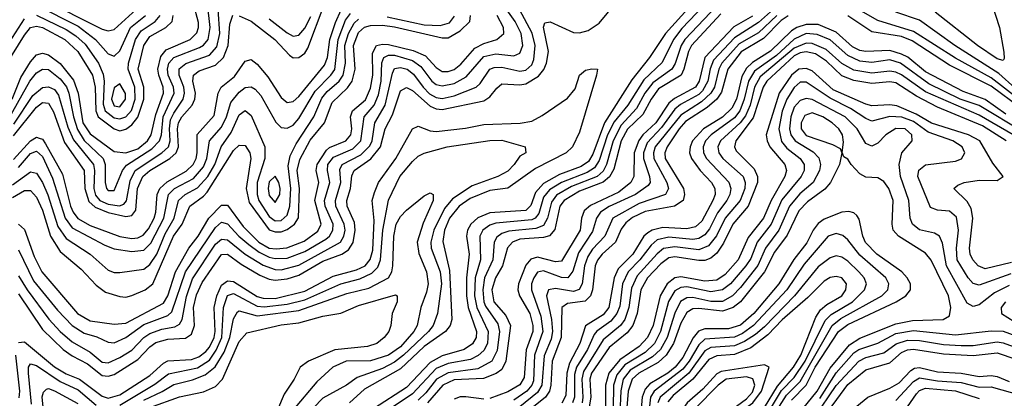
# Model space of a CAD drawing. Header units: inches. Extents: x 501365 to 657855, y 482276 to 547543.
# Tile 521 of 656: x 573974 to 577274, y 540686 to 541956. Entities that reach past the tile are written whole.
import ezdxf

# ---------------------------------------------------------------- set-up
doc = ezdxf.new("R2010")
doc.units = ezdxf.units.IN
doc.header["$MEASUREMENT"] = 0
doc.layers.add('A5574', color=7, linetype='Continuous')

msp = doc.modelspace()

# ---------------------------------------------------------------- linework, layer by layer
at = {"layer": 'A5574', "color": 5}
for points, elevation in [([(577206.9, 542090), (577258.4, 541930), (577272.5, 541847.5), (577273.9, 541826.1), (577270, 541819.8), (577250, 541824.7), (577184.2, 541870), (577041.9, 541981.9)], 3520), ([(573970, 541184.3), (574020.5, 541080.5), (574101.1, 540981.1), (574150, 540930.6), (574190, 540904.8), (574232.5, 540892.5), (574270, 540874.1), (574290, 540872), (574330, 540890.1), (574390, 540933.8), (574470, 540963.9), (574483.8, 540976.2), (574529.3, 541110), (574630, 541259.3), (574650, 541276.4), (574670, 541271.6), (574708.4, 541230), (574741.9, 541201.9), (574776, 541176), (574810, 541159.1), (574830, 541154.4), (574870, 541155.5), (574930, 541178.3), (574999.8, 541220.2), (575011.8, 541230), (575023.7, 541250), (575024.1, 541270), (574997.5, 541330), (574995.2, 541350), (575013.5, 541410), (575005.1, 541450), (575006.9, 541470), (575025.5, 541494.5), (575090, 541522.7), (575116.8, 541550), (575128.5, 541630), (575162.3, 541670), (575176, 541704), (575185.4, 541750), (575188, 541812), (575194.6, 541830), (575210, 541837.2), (575230, 541836.8), (575290, 541819.8), (575318.8, 541798.8), (575354.9, 541750), (575370, 541739), (575390, 541734), (575430, 541742.5), (575470, 541764.3), (575530, 541832.5), (575570, 541842.1), (575630, 541835.6), (575650, 541843.7), (575660.5, 541870), (575654.7, 541910), (575635.1, 541950), (575563.8, 542050)], 3460), ([(574047.8, 542027.8), (574250, 541924.6), (574270, 541918.9), (574290, 541923.2), (574364, 541990)], 3780), ([(576266.9, 542053.1), (576138.4, 541910), (576084.8, 541830), (576025.4, 541754.6), (575933.5, 541610), (575894.8, 541505.2), (575879.9, 541480.1), (575856.1, 541463.9), (575782.8, 541437.2), (575730, 541406.1), (575703.3, 541376.7), (575687.4, 541332.6), (575670, 541316), (575550, 541308.4), (575510, 541291.7), (575486.3, 541270), (575475.3, 541250), (575471.9, 541230), (575479.9, 541170), (575471.6, 541090), (575471.4, 541030), (575477.2, 540990), (575504.7, 540910), (575503.6, 540890), (575491.5, 540868.5), (575463.4, 540850), (575390, 540828), (575350, 540805.9), (575270, 540721.9), (575160, 540650)], 3420), ([(576289.9, 542030.1), (576193.4, 541926.6), (576165.6, 541890), (576127.4, 541812.6), (576065.6, 541754.4), (576011.8, 541670), (575966.2, 541613.8), (575943.6, 541570), (575915.9, 541484.1), (575900.5, 541459.5), (575876.3, 541443.7), (575790, 541410.4), (575750, 541385.3), (575730, 541360.6), (575714.4, 541305.6), (575701.8, 541290), (575690, 541284.5), (575570, 541273.8), (575550, 541267), (575526.5, 541250), (575516.6, 541230), (575518, 541150), (575500.6, 541090), (575498.3, 541030), (575505.8, 540990), (575544.6, 540910), (575541.7, 540870), (575530, 540845.8), (575511.1, 540828.9), (575484.4, 540815.6), (575410, 540802.2), (575370, 540786.1), (575290, 540700.2), (575186, 540630)], 3440), ([(573940.5, 541630), (574007.5, 541750), (574030, 541777.8), (574050, 541790.6), (574070, 541789), (574110, 541758.3), (574130.5, 541730.5), (574139, 541710), (574154.1, 541630), (574167.5, 541587.5), (574190, 541551.2), (574253.5, 541490), (574260.9, 541470), (574260.5, 541410), (574264.5, 541390), (574270, 541383.3), (574290, 541382.8), (574318.1, 541450), (574332.3, 541467.7), (574417.2, 541522.8), (574442.2, 541550), (574448.8, 541570), (574454.3, 541630), (574491.4, 541710), (574489.4, 541730), (574471.8, 541770), (574469, 541790), (574474.1, 541810), (574490.1, 541829.9), (574576.9, 541863.1), (574590, 541870.9), (574605.5, 541890), (574611.8, 541930), (574603.8, 542010)], 3660), ([(573948.7, 541690), (573977.5, 541762.5), (574010, 541814.9), (574030, 541838.2), (574050, 541844.2), (574070, 541838.5), (574109.8, 541809.8), (574153.7, 541753.7), (574170.1, 541710.1), (574185.6, 541610), (574210, 541573.7), (574290, 541513.9), (574330, 541509.6), (574370, 541522.9), (574402.5, 541550), (574414.6, 541570), (574430, 541638.3), (574456.3, 541710), (574454.9, 541730), (574439.8, 541770), (574437.2, 541790), (574446.8, 541833.2), (574464.7, 541855.3), (574545.3, 541890), (574568.1, 541911.9), (574573.7, 541930), (574573, 541947), (574556.5, 542010)], 3680), ([(573970, 541036.1), (574050, 540916.9), (574119.5, 540850), (574150, 540827.8), (574201.5, 540801.5), (574250, 540761.9), (574270, 540759.6), (574290, 540765.6), (574370, 540816), (574410, 540858.4), (574430, 540873.3), (574470, 540884.5), (574530, 540887.7), (574550, 540900.8), (574560.3, 540930), (574556.3, 540990), (574566.5, 541033.5), (574585.9, 541074.1), (574650, 541168.2), (574670, 541169.8), (574716.3, 541136.3), (574779.3, 541099.3), (574810, 541085.8), (574830, 541082.6), (574870, 541086.6), (574910, 541099.3), (574990, 541146), (575053.6, 541170), (575076.3, 541183.7), (575091.9, 541208.1), (575098.5, 541250), (575095.7, 541275.7), (575071, 541330), (575070.4, 541350), (575083.1, 541390), (575087.4, 541432.6), (575094.9, 541450), (575150.8, 541489.2), (575183.5, 541530), (575199.1, 541590), (575223.1, 541636.9), (575250, 541717.6), (575270, 541728.4), (575290, 541718.6), (575350, 541665.7), (575370, 541657), (575390, 541654.6), (575530, 541684.4), (575550, 541697), (575572.9, 541727.1), (575590, 541740.6), (575650, 541737.7), (575670, 541740.9), (575712.8, 541767.2), (575730.6, 541789.4), (575740, 541810), (575746.2, 541850), (575729.2, 541930.8), (575733.8, 541946.2), (575751.4, 541948.6), (575830, 541913.3), (575850, 541912.3), (575879.7, 541920.3), (575915.8, 541944.2), (575969.5, 542010)], 3420), ([(574030, 542005.1), (574170, 541934.3), (574227.7, 541890), (574270, 541842.1), (574290, 541834.2), (574310, 541852.3), (574345.1, 541930), (574395.8, 541970)], 3760), ([(574710, 541968.9), (574750, 541951.5), (574829.4, 541890), (574877.8, 541837.8), (574890, 541828.6), (574910, 541829.1), (574930, 541844.3), (574939.6, 541860.4), (574993.9, 542006.1)], 3620), ([(576310, 542002.7), (576203.6, 541890), (576190.8, 541869.2), (576171.1, 541808.9), (576159.7, 541790), (576095.5, 541744.5), (576069.4, 541710), (576041.7, 541658.3), (575990, 541602.6), (575963, 541550), (575941.1, 541470), (575930, 541448.1), (575908.9, 541430), (575823, 541397), (575773, 541367), (575755.9, 541344.1), (575742.9, 541290), (575730, 541266.2), (575704.3, 541255.7), (575613.2, 541246.8), (575590, 541238.4), (575573.7, 541226.3), (575564.6, 541210), (575559.2, 541150), (575532.1, 541090), (575525.9, 541050), (575529.4, 541010), (575535.3, 540995.3), (575576, 540936), (575582.3, 540910), (575573.8, 540846.2), (575556.4, 540810), (575510, 540784.3), (575410, 540771.6), (575370.5, 540750), (575335.5, 540704.5), (575310, 540679.4)], 3460), ([(576510, 542000.1), (576450, 541946.7), (576370, 541895.4), (576299.9, 541820.1), (576288.3, 541791.7), (576280, 541750), (576262.2, 541717.8), (576250, 541705.8), (576188.5, 541671.5), (576170, 541655.6), (576125.6, 541594.4), (576076.8, 541543.2), (576064.6, 541510), (576064.9, 541490), (576085, 541430), (576087.4, 541410), (576080.3, 541399.7), (576037.7, 541370), (575950, 541329.3), (575920.8, 541310), (575906.7, 541290), (575894.2, 541245.8), (575846.4, 541173.6), (575827.8, 541112.2), (575810.9, 541090), (575790, 541090.7), (575730, 541113.9), (575710, 541109.1), (575696.9, 541090), (575689.8, 541070), (575689.1, 541050), (575720.9, 540960.9), (575727.5, 540910), (575699.5, 540830), (575695.5, 540744.5), (575690.6, 540730), (575673.7, 540710), (575630, 540679.6)], 3540), ([(577330, 541684.4), (577230, 541761.6), (577110, 541827.5), (576970, 541917), (576850, 541953.4), (576770, 541999.1)], 3560), ([(573910, 541833.4), (573990, 541958.8)], 3740), ([(573930, 541807.6), (573990, 541904.9), (574010, 541929.6), (574030, 541934.5), (574050, 541930), (574125.4, 541890), (574168.5, 541850), (574218, 541770), (574226.4, 541730), (574229.4, 541650), (574237.1, 541630), (574290, 541590), (574310, 541583.6), (574330, 541588.5), (574350, 541603.7), (574370.4, 541629.6), (574390.3, 541690), (574390.3, 541730), (574371.5, 541790), (574389.8, 541870), (574410, 541899.4), (574464.1, 541930), (574484.4, 541950), (574488.5, 541970)], 3720), ([(573950, 541359.6), (573990, 541382.8), (574010, 541382.7), (574030, 541361), (574050, 541316.6), (574077.1, 541230), (574110, 541178.6), (574179.5, 541119.5), (574230, 541064.9), (574261.4, 541041.4), (574310, 541027.4), (574330, 541025.7), (574350, 541030.4), (574394.7, 541050), (574420.6, 541070), (574489.5, 541230), (574518.1, 541270), (574543.9, 541330), (574590, 541363.6), (574602.3, 541377.7), (574690, 541516.9), (574710, 541534.9), (574730, 541533.9), (574745.3, 541510), (574748.2, 541490), (574732.7, 541390), (574742.9, 541342.9), (574810, 541251.5), (574830, 541243.9), (574850, 541244.7), (574870, 541251.7), (574895, 541270), (574908.4, 541291.6), (574911.3, 541390), (574903.6, 541450), (574912.5, 541487.5), (574947.7, 541552.3), (574996, 541610), (575021.2, 541678.8), (575072.6, 541727.4), (575087.8, 541750), (575098, 541790), (575092.8, 541870), (575110, 541913), (575130, 541931.3), (575150, 541936.6), (575190, 541937.9), (575230, 541932.9), (575390, 541895.5), (575410, 541895.7), (575450, 541918.9), (575482.1, 541950), (575485.1, 541970)], 3520), ([(573952.9, 541487.1), (574010, 541549.8), (574030, 541562.1), (574039.3, 541559.3), (574050, 541555.3), (574060.1, 541540.1), (574117.6, 541437.6), (574143.8, 541330), (574152.6, 541310), (574169.3, 541289.3), (574210, 541266.2), (574309.1, 541229.1), (574350, 541222), (574370, 541224), (574387.2, 541232.8), (574406, 541254), (574424.1, 541290), (574430.5, 541310), (574435.1, 541370), (574443.4, 541390), (574467.9, 541412.1), (574532.4, 541447.6), (574555, 541470), (574565.4, 541490), (574569.2, 541510), (574568.6, 541571.4), (574625.2, 541634.8), (574639.6, 541710), (574649.6, 541730), (574694, 541766), (574730, 541817.6), (574750, 541822.5), (574770, 541807.2), (574805.1, 541765.1), (574850, 541694.8), (574870, 541678.4), (574890, 541681.5), (574910, 541698.9), (574996, 541804), (575005.3, 541830), (575013.5, 541890), (575032.8, 541947.2), (575051.1, 541988.9)], 3580), ([(573953.4, 541566.6), (574030, 541662.6), (574050, 541678.3), (574070, 541676), (574087.2, 541647.2), (574124.6, 541544.6), (574190.2, 541450.2), (574192, 541390), (574205.7, 541345.7), (574227.2, 541327.2), (574270, 541309.7), (574330, 541295.7), (574350, 541299.3), (574363.1, 541316.9), (574368.4, 541390), (574386.4, 541430), (574410.3, 541449.7), (574477.6, 541490), (574498.5, 541510), (574506.1, 541530), (574502.5, 541590), (574505.8, 541610), (574516.8, 541630), (574551.6, 541670), (574560.8, 541690), (574562.6, 541710), (574554.5, 541750), (574556, 541770), (574575.5, 541784.5), (574630, 541804), (574657.3, 541830), (574672.8, 541870), (574678.7, 541941.3), (574688.6, 541971.4)], 3620), ([(573953.8, 541606.2), (574018.1, 541701.9), (574050, 541728.5), (574070, 541731), (574090, 541722.1), (574103.6, 541703.6), (574135.5, 541595.5), (574153.7, 541553.7), (574220.8, 541470), (574224.9, 541450), (574222, 541390), (574227.7, 541367.7), (574242, 541350), (574270, 541337.2), (574308.9, 541331.1), (574322.5, 541337.5), (574331.5, 541348.5), (574344.4, 541415.6), (574360.5, 541450), (574450.8, 541509.2), (574472.5, 541530), (574478.1, 541550), (574475.9, 541590), (574479.9, 541620.1), (574490, 541642.9), (574521.6, 541690), (574526.8, 541710), (574524.1, 541730), (574507.9, 541770), (574508.7, 541791.3), (574530.3, 541809.7), (574610, 541836.9), (574635.1, 541864.9), (574645.1, 541910), (574639.2, 541990)], 3640), ([(573970, 541096.3), (573998.8, 541050), (574071.8, 540951.8), (574110, 540909.8), (574150, 540874.9), (574210, 540841), (574250, 540807), (574270, 540805.3), (574310, 540822.3), (574350, 540847.5), (574390, 540889.5), (574410, 540903.7), (574450, 540918.2), (574494.3, 540925.7), (574510, 540934.7), (574518.6, 540950), (574532.6, 541027.4), (574553.1, 541086.9), (574630, 541202.8), (574650, 541219.9), (574670, 541217.6), (574729.4, 541169.4), (574790, 541132.3), (574830, 541117.7), (574850, 541116.9), (574910, 541132.6), (575048.7, 541210), (575060.6, 541230), (575064.4, 541250), (575061.7, 541270), (575033.1, 541330), (575032.3, 541350), (575050, 541410), (575046.6, 541453.4), (575054.7, 541470), (575117.2, 541502.8), (575147.1, 541532.9), (575154.8, 541550), (575164.4, 541610), (575199.4, 541670), (575222.9, 541777.1), (575230, 541792.2), (575250, 541796.3), (575272.7, 541790), (575294, 541774), (575325.9, 541730), (575348, 541708), (575370, 541695.5), (575390, 541692), (575430, 541700.9), (575503.9, 541730), (575517.6, 541742.4), (575549.3, 541790), (575563.8, 541796.2), (575590, 541796.7), (575650, 541783.4), (575670, 541787.1), (575690, 541805.2), (575697.7, 541822.3), (575701.3, 541870), (575691.5, 541911.5), (575649.5, 541990)], 3440), ([(573970, 541460.3), (574010, 541507.7), (574030, 541515.2), (574050, 541497.1), (574084.4, 541424.4), (574126, 541290), (574150, 541257.5), (574259.3, 541199.3), (574290, 541187.5), (574350, 541178.3), (574390, 541183.1), (574413.6, 541206.4), (574457.1, 541290), (574472.3, 541370), (574492.6, 541390), (574556.7, 541423.3), (574590, 541462.6), (574601.6, 541490), (574609.8, 541550.2), (574650, 541595.5), (574667.2, 541630), (574682, 541678), (574710, 541713.1), (574730, 541728.5), (574750, 541731.5), (574763.3, 541723.3), (574781.7, 541701.7), (574832.1, 541612.1), (574850, 541594.4), (574870, 541592.3), (574890, 541602.4), (574910, 541624.6), (574963.8, 541716.2), (575016.3, 541770), (575030, 541789.7), (575041.2, 541890), (575065.8, 541954.2), (575082.8, 541977.2)], 3560), ([(573970, 541269.7), (573990, 541251.8), (574022.1, 541162.1), (574048.3, 541110), (574167.9, 540970), (574210, 540946.1), (574290, 540934.9), (574330, 540938.3), (574455.5, 541004.5), (574470.9, 541029.1), (574496.2, 541110), (574541, 541190), (574571.9, 541230), (574608.2, 541290), (574650, 541334.2), (574670, 541333.6), (574722.4, 541262.4), (574775.8, 541210), (574809.9, 541189.9), (574833.1, 541186.9), (574869.4, 541190.6), (574927.1, 541212.9), (574973.7, 541246.3), (574984.2, 541270), (574963.2, 541350), (574976.2, 541410), (574968, 541450), (574971.2, 541470), (575001.7, 541518.3), (575012.8, 541527.2), (575067.5, 541550), (575083.4, 541570), (575086.8, 541590), (575083.2, 541630), (575089.5, 541650), (575132.5, 541687.5), (575150, 541726.2), (575157.6, 541770), (575155.9, 541844.1), (575170, 541869.2), (575190, 541874.4), (575210, 541873), (575292.7, 541852.7), (575334.6, 541834.6), (575370, 541795.5), (575390, 541782.6), (575410, 541782.2), (575430, 541789.3), (575452.7, 541807.3), (575499.2, 541860.8), (575530, 541876.3), (575573.6, 541890), (575596.4, 541910), (575595.5, 541930), (575573.8, 541970)], 3480), ([(574030, 541971), (574130, 541923.7), (574162.5, 541902.5), (574193.8, 541873.8), (574237.6, 541810), (574254, 541774), (574257.1, 541750), (574253.4, 541673.4), (574260.2, 541650), (574290, 541627.3), (574310, 541623.8), (574330, 541630.5), (574348.5, 541651.5), (574361.4, 541690), (574359.7, 541730), (574337.7, 541790), (574338.4, 541810), (574361.9, 541890), (574381.5, 541918.5), (574428.4, 541950), (574445.1, 541970)], 3740), ([(574810, 541959.1), (574870, 541912.5), (574890, 541901.1), (574910, 541904), (574930, 541927.7), (574950, 541966.9)], 3640), ([(575205.4, 541965.4), (575330, 541939), (575383.5, 541936.5), (575414.6, 541945.4), (575431.6, 541968.4)], 3540), ([(576324.4, 541975.6), (576226.1, 541870), (576215.4, 541850), (576200.4, 541790), (576190.7, 541770), (576115.5, 541724.5), (576090.4, 541690), (576062.2, 541637.8), (576011.5, 541588.5), (575990.2, 541549.8), (575965.2, 541454.8), (575950.8, 541429.2), (575929.1, 541410.9), (575850, 541381.4), (575798.8, 541350), (575784.3, 541330), (575768, 541252), (575750, 541230.5), (575730, 541225.1), (575650, 541220.1), (575625.4, 541210), (575608.9, 541191.1), (575591.9, 541130), (575568.7, 541090), (575556.2, 541050), (575563, 541010), (575603.8, 540963.8), (575619.5, 540930), (575603.6, 540810), (575590, 540782.6), (575570.6, 540769.4), (575528.2, 540751.8), (575430, 540747.6), (575392.4, 540730), (575340.2, 540670)], 3480), ([(576430, 541967.7), (576367.6, 541932.4), (576270.7, 541830), (576251.3, 541750), (576238.5, 541730), (576168.5, 541691.5), (576150, 541676.1), (576106.4, 541610), (576062.6, 541570), (576048.7, 541551.3), (576034, 541510), (576032.7, 541430), (576022.2, 541410), (575982.4, 541377.6), (575886.9, 541333.1), (575865.5, 541314.5), (575857.3, 541290), (575852.6, 541250), (575790, 541146), (575770, 541143.7), (575710, 541159.2), (575687.1, 541152.8), (575670, 541133), (575645.4, 541070), (575643.1, 541050), (575649.5, 541030), (575683.9, 540970), (575694.2, 540930), (575693.5, 540910), (575671.1, 540848.9), (575664.8, 540755.2), (575650, 540731.1), (575610, 540706.9), (575550, 540684.8)], 3520), ([(576511.6, 541970), (576450, 541912.5), (576385.2, 541874.8), (576327.2, 541810), (576317.3, 541790), (576302.3, 541730), (576290.9, 541710), (576258.8, 541681.2), (576190, 541635.9), (576104.4, 541530), (576098.1, 541510), (576099.5, 541490), (576143.1, 541410), (576148.3, 541390), (576138.2, 541370), (576050, 541339.1), (575962.3, 541290), (575935.5, 541230), (575894.2, 541185.8), (575878.3, 541161.7), (575867.5, 541130), (575859, 541070), (575849, 541051), (575830, 541043.7), (575770, 541054), (575746.5, 541050), (575739.5, 541030), (575756.3, 540950), (575759.8, 540910), (575755.3, 540884.7), (575731.9, 540828.1), (575724.2, 540730), (575710, 540705.1), (575650, 540656.7)], 3560), ([(576550, 541969.6), (576526.7, 541953.3), (576466.7, 541893.3), (576391.9, 541848.1), (576347.1, 541790), (576326.4, 541713.6), (576311, 541690), (576277.8, 541662.2), (576205.7, 541614.3), (576184.1, 541590), (576143.7, 541530), (576136.2, 541510), (576137.7, 541490), (576198.5, 541390), (576202.5, 541370), (576197.8, 541350), (576169.1, 541330.9), (576070, 541312.9), (576028, 541292), (576005.1, 541274.9), (575990, 541253.4), (575970.6, 541209.4), (575926.4, 541170), (575910.3, 541149.7), (575902.9, 541130), (575893.8, 541050), (575887.2, 541030), (575868.7, 541011.3), (575810, 541003.8), (575791.5, 540990), (575789.1, 540890), (575758.4, 540810), (575753.9, 540730), (575749.2, 540710), (575735.9, 540690), (575650, 540620.6)], 3580), ([(577330, 541659.5), (577230, 541733.1), (577090, 541803.2), (576964.9, 541884.9), (576930, 541899.4), (576830, 541916), (576749.7, 541969.7)], 3580), ([(577310, 541726.8), (577256, 541776), (577108.5, 541870), (576990, 541955.1), (576910, 541981.1)], 3540), ([(573950, 541401.7), (574010, 541445.8), (574030, 541441.7), (574050, 541410.5), (574068.4, 541368.4), (574101.8, 541261.8), (574130, 541222.4), (574209.6, 541170), (574270, 541115.6), (574290, 541108.2), (574310, 541108.4), (574390, 541118.7), (574410, 541134.9), (574433, 541170), (574462, 541238), (574491.2, 541290), (574505.9, 541350), (574528.8, 541370), (574570, 541392), (574604, 541430), (574628.1, 541470), (574649.7, 541530), (574682.3, 541577.7), (574710, 541636.9), (574730, 541651.3), (574750, 541635.3), (574795.4, 541530), (574795.4, 541490), (574769.5, 541410), (574769.3, 541370), (574775.4, 541350), (574810, 541296.1), (574830, 541281), (574850, 541282.5), (574870, 541299.9), (574879.6, 541330), (574882.7, 541390), (574874.1, 541465.9), (574880.9, 541499.1), (574900.6, 541539.4), (574959.3, 541630), (574987, 541693), (575004.7, 541715.3), (575044.2, 541750), (575058, 541770), (575066.3, 541810), (575063.6, 541870), (575076.1, 541910), (575095.2, 541944.8), (575110, 541958)], 3540), ([(577278.8, 541638.8), (577210, 541688.7), (577135.8, 541715.8), (577010, 541781.8), (576950.3, 541830.3), (576930, 541841.2), (576890, 541852.7), (576810, 541849.1), (576790, 541853), (576765.1, 541865.1), (576710, 541914.6), (576650, 541940.4), (576610, 541940.3), (576578.9, 541930), (576561.3, 541918.7), (576490, 541850.4), (576430, 541813.2), (576410, 541793.7), (576394.2, 541765.8), (576376.2, 541690), (576360.8, 541659.2), (576330, 541629.6), (576265.3, 541590), (576229.5, 541550), (576221, 541530), (576219.2, 541510), (576225.3, 541490), (576254.6, 541450), (576292.1, 541410), (576304, 541390), (576305.2, 541370), (576297.5, 541350), (576260, 541280), (576238.7, 541261.3), (576210, 541255), (576130, 541259), (576093.7, 541250), (576079, 541241), (576066.2, 541230), (576028.5, 541170), (575979.8, 541120.2), (575966.5, 541090), (575948.4, 540990), (575930, 540966), (575870.7, 540929.3), (575850.9, 540870), (575816.4, 540803.6), (575808.2, 540770), (575804.5, 540695.5), (575791.1, 540668.9)], 3620), ([(577338.5, 541578.5), (577190, 541667.9), (577126.2, 541690), (577021.2, 541741.2), (576926.4, 541810), (576890, 541821.3), (576830, 541812.7), (576790, 541817.2), (576750, 541836.2), (576690, 541888.6), (576646.5, 541906.5), (576610, 541909.8), (576570, 541891.5), (576510, 541836.6), (576436.4, 541783.6), (576416.3, 541750), (576402.5, 541690), (576387.5, 541650), (576370, 541627.3), (576291.1, 541570), (576272.7, 541550), (576264.7, 541530), (576266.3, 541510), (576276, 541490), (576351.1, 541411.1), (576357.1, 541390), (576353.9, 541370), (576343.7, 541350), (576312.3, 541307.7), (576285.8, 541254.2), (576270, 541234.6), (576250, 541222.5), (576230, 541218.7), (576150, 541226.7), (576110, 541217), (576090, 541200.1), (576051.9, 541150), (576013.3, 541110), (575994.9, 541070), (575984.9, 540995.1), (575975.9, 540970), (575955.6, 540944.4), (575908.8, 540911.2), (575899.9, 540900.1), (575876.6, 540850), (575840.4, 540790), (575834, 540766), (575833.3, 540690), (575827.3, 540670)], 3640), ([(577303.3, 541570), (577190, 541635.9), (577010, 541714.2), (576930, 541770.9), (576910, 541780.6), (576890, 541783.8), (576830, 541776.6), (576770, 541786.5), (576730, 541809.7), (576676.7, 541856.7), (576630, 541877), (576610, 541877.7), (576570, 541860.5), (576455.3, 541764.7), (576437.3, 541730), (576422.7, 541670), (576406.8, 541633.2), (576388.9, 541610), (576322.7, 541550), (576314.2, 541530), (576317.6, 541510), (576330.4, 541490), (576398.9, 541430), (576405.6, 541410), (576404, 541390), (576388.7, 541350), (576338.5, 541290), (576309.5, 541230.5), (576282.3, 541197.7), (576250, 541183.5), (576170, 541194.1), (576131.9, 541188.1), (576110, 541170.9), (576043.5, 541096.5), (576024.1, 541055.9), (576016, 540990), (576002.6, 540950), (575987.9, 540930), (575930, 540882.3), (575864.1, 540775.9), (575858.5, 540750), (575861.2, 540690), (575858.7, 540670)], 3660), ([(577280.3, 541550), (577200.5, 541600.5), (577050, 541663.2), (576979.5, 541699.5), (576910, 541744.1), (576890, 541747.8), (576830, 541741.8), (576770, 541752.1), (576730, 541768.4), (576677.6, 541817.6), (576641.5, 541841.5), (576610, 541848.5), (576590, 541844.7), (576570, 541834.5), (576477.9, 541750), (576466.1, 541730), (576432.5, 541627.5), (576374.4, 541550), (576369.5, 541530), (576375.7, 541515.7), (576435.9, 541455.9), (576447.2, 541430), (576446.9, 541410), (576415.8, 541330), (576364.5, 541270), (576333.1, 541206.9), (576310, 541172.8), (576290, 541155.8), (576270, 541148.5), (576250, 541147.7), (576170, 541160.4), (576150, 541156.6), (576122.6, 541137.4), (576077.8, 541090), (576055.6, 541050), (576043.8, 540970), (576029.1, 540930), (576010, 540905), (575950, 540856.2), (575890.5, 540770), (575884.9, 540750), (575888, 540690), (575881.9, 540650)], 3680), ([(573970, 540872.5), (573990, 540875.3), (574090, 540790.8), (574130, 540768.1), (574174.6, 540750), (574250, 540692.6), (574270, 540686.7), (574310, 540697), (574410, 540762.3), (574455.8, 540804.2), (574470, 540811), (574550, 540816.2), (574574.7, 540825.3), (574597.6, 540842.4), (574610, 540857.3), (574625.5, 540890), (574628.8, 540910), (574625.5, 540990), (574634.4, 541030), (574650, 541065.1), (574670, 541079.5), (574690, 541077.2), (574770, 541027.5), (574790, 541021.3), (574830, 541021.2), (574930, 541044.8), (575024.4, 541095.7), (575103, 541117), (575131.3, 541130), (575148.8, 541151.2), (575157, 541183), (575162.4, 541282.4), (575155.8, 541350), (575163.1, 541376.9), (575176, 541410), (575234.8, 541490), (575290.2, 541589.8), (575310, 541598.9), (575350, 541583.2), (575370, 541580.9), (575468.1, 541591.9), (575530, 541604.2), (575651.2, 541608.8), (575690, 541616.3), (575725.3, 541634.7), (575810, 541693.4), (575835.4, 541724.6), (575850, 541770.5), (575870, 541786.6), (575891.3, 541791.3), (575910.1, 541790.1), (575907.1, 541770), (575850, 541579), (575827.3, 541530), (575805.4, 541510), (575702.6, 541457.4), (575610, 541390.7), (575550, 541382.6), (575484, 541356), (575446.6, 541330), (575414, 541290), (575397.2, 541250), (575392.5, 541212.5), (575415, 541115), (575422.2, 540950), (575417, 540930), (575401.5, 540910), (575330, 540859.4), (575250, 540784.8), (575130, 540716), (575079.4, 540670)], 3380), ([(577298.1, 541141.9), (577210, 541120.2), (577186.2, 541130), (577168.4, 541150), (577159.5, 541170), (577157.3, 541190), (577168.8, 541290), (577163.1, 541323.1), (577150, 541345.8), (577105.1, 541390), (577118.5, 541401.5), (577139.5, 541410), (577190, 541417.7), (577250, 541417), (577270.3, 541429.7), (577235.3, 541475.3), (577191.8, 541550), (577154, 541570), (577030, 541609), (576979.2, 541639.2), (576913.3, 541666.7), (576890, 541670.2), (576830, 541667.3), (576810, 541672.5), (576700.6, 541720.6), (576630, 541784.4), (576610, 541792.7), (576585.6, 541790), (576560.5, 541770), (576519.4, 541710), (576476.3, 541570), (576479.2, 541550), (576488.5, 541530), (576539, 541470), (576544.3, 541450), (576538.7, 541430), (576492.8, 541350), (576467.4, 541290), (576415.1, 541224.9), (576381.7, 541150), (576338.3, 541101.7), (576310, 541082.3), (576270, 541078.7), (576190, 541093.8), (576170, 541089.6), (576143.7, 541070), (576120.1, 541030), (576096.6, 540930), (576078.5, 540890), (576050, 540859.2), (575985.1, 540814.9), (575949, 540770), (575937.6, 540730), (575937.3, 540650)], 3720), ([(577296.5, 541103.5), (577190, 541064.9), (577170, 541071), (577152.5, 541090), (577116, 541150), (577113.9, 541190), (577120.4, 541250), (577113.8, 541293.8), (577090, 541313.5), (577050, 541317.4), (577026.6, 541326.6), (576984.5, 541430), (576988.1, 541451.9), (577010, 541468.7), (577110, 541481.3), (577130.9, 541489.1), (577142.1, 541510), (577132.5, 541530), (577101.1, 541550), (577019, 541579), (576970, 541614.6), (576930.3, 541629.7), (576890, 541631.1), (576830, 541616.2), (576810, 541624.6), (576758.8, 541658.8), (576690, 541692.9), (576610, 541746.4), (576590, 541746.5), (576570, 541728.3), (576544.8, 541690), (576529.2, 541649.2), (576518.1, 541590), (576527.7, 541547.7), (576545.7, 541525.7), (576590.4, 541490), (576603.1, 541470), (576603.3, 541450), (576593.5, 541430), (576528.7, 541351.3), (576492.8, 541270), (576445.5, 541210), (576424.7, 541155.3), (576408, 541130), (576356, 541070), (576330, 541049.8), (576290, 541043.4), (576210, 541059.9), (576190, 541057.9), (576170, 541046.7), (576148.9, 541011.1), (576121.3, 540910), (576101.8, 540870), (576070, 540839.6), (576002.5, 540797.5), (575975.3, 540764.7), (575964.4, 540730), (575963, 540650)], 3740), ([(577290, 541063.9), (577240.8, 541039.2), (577190, 540999.6), (577170, 540993.5), (577150, 541004.7), (577080, 541130), (577066.4, 541206.4), (577056.4, 541230), (577040.4, 541240.4), (576990, 541251.5), (576966.3, 541270), (576958.7, 541290), (576954.2, 541350), (576926.3, 541430), (576921.4, 541470), (576930.3, 541509.7), (576965.2, 541550), (576963.7, 541570), (576941.8, 541590), (576910, 541590.7), (576877.5, 541570), (576850, 541542), (576830, 541531.6), (576810, 541541.3), (576781.3, 541590), (576740.3, 541630), (576630, 541688), (576610, 541691.9), (576590, 541685.7), (576570, 541662.3), (576558.8, 541630), (576554.6, 541590), (576559.1, 541570), (576573.3, 541550), (576633, 541513), (576652.2, 541492.2), (576657.8, 541470), (576654.8, 541450), (576633.9, 541410), (576588.5, 541371.5), (576554.3, 541330), (576518.4, 541250), (576474.1, 541190), (576448.3, 541131.7), (576390, 541057.9), (576363.6, 541030), (576330, 541010.9), (576290, 541010.5), (576230, 541024.3), (576210, 541023.4), (576189.1, 541010.9), (576170, 540971.3), (576144.4, 540890), (576122.2, 540850), (576095.4, 540824.6), (576020.1, 540779.9), (575996.5, 540750), (575988.7, 540711.3), (575985.1, 540634.9)], 3760), ([(576598.9, 540650), (576646.8, 540710), (576690, 540787), (576755.1, 540864.9), (576790, 540887.3), (576910, 540935.5), (576966.8, 540946.8), (577069.3, 540950.7), (577090, 540962.2), (577095.2, 540990), (577086.5, 541030), (577028.8, 541148.8), (577010, 541172.9), (576919.2, 541230), (576902.1, 541250), (576898.6, 541270), (576901.2, 541350), (576886.5, 541390), (576870, 541413.6), (576850, 541425.8), (576810, 541428.4), (576790, 541439.4), (576760.8, 541470), (576750, 541488.7), (576736.4, 541496.4), (576730.9, 541510.9), (576734.8, 541545.2), (576731.5, 541570), (576719.5, 541590), (576697.6, 541610), (576666.2, 541630), (576630, 541643.4), (576605.5, 541634.5), (576593.6, 541610), (576593.6, 541590), (576610, 541568.2), (576697.9, 541537.9), (576723.7, 541523.7), (576729.1, 541509.1), (576721.9, 541470), (576691.4, 541410), (576672.7, 541387.3), (576614.7, 541345.3), (576585.4, 541314.6), (576546.3, 541233.7), (576504.2, 541175.8), (576470, 541110.2), (576389.8, 541010), (576365.7, 540990), (576330, 540978.2), (576250, 540987.6), (576230, 540986.4), (576210, 540974.1), (576190, 540938.2), (576165.2, 540870), (576140.4, 540830), (576114.2, 540805.8), (576049.5, 540770.5), (576026.6, 540750), (576012.8, 540710), (576005.6, 540614.4)], 3780), ([(574310, 540662.4), (574426.6, 540733.4), (574472.3, 540767.7), (574570, 540787.8), (574610, 540814.2), (574632.8, 540847.2), (574651.9, 540890), (574656.9, 540990), (574670, 541030.9), (574690, 541036.9), (574770, 540994.9), (574793.2, 540993.2), (574870, 541001.2), (574930, 541015.8), (575049.8, 541070.2), (575113.8, 541086.2), (575154.6, 541105.4), (575174.1, 541125.9), (575183.5, 541150), (575190.8, 541250), (575210, 541351.1), (575248.4, 541430), (575290, 541480.1), (575310, 541498.1), (575330, 541508.4), (575406.9, 541530), (575550, 541550.4), (575590, 541551.9), (575668, 541530), (575670.3, 541510), (575650, 541498.3), (575631.4, 541470), (575610, 541448.5), (575576.8, 541430), (575490, 541398.6), (575424.6, 541355.4), (575397.4, 541322.6), (575362.5, 541250), (575351.7, 541210), (575353.5, 541190), (575383.3, 541110), (575387.2, 541070), (575374.3, 540970), (575359.4, 540930), (575344.4, 540910), (575260.6, 540830), (575230, 540806.9), (575190, 540786.3), (575104.5, 540755.5), (575069.5, 540730), (574990, 540685.8), (574893.4, 540586.6)], 3360), ([(574390, 540679.9), (574451.5, 540708.5), (574490, 540732.4), (574552.6, 540747.4), (574595.6, 540764.4), (574628.7, 540791.3), (574659.3, 540840.7), (574678.7, 540890), (574690, 540952.3), (574703.8, 540976.2), (574710, 540979.2), (574770, 540962.5), (574910, 540980.3), (575070, 541037), (575144.2, 541055.8), (575210, 541089.7), (575221.5, 541110), (575224.9, 541130), (575227.9, 541230), (575235.5, 541270), (575250, 541296.4), (575270, 541317.5), (575330, 541364.7), (575350, 541375), (575359.5, 541370), (575359.5, 541350), (575326.2, 541273.8), (575305.9, 541210), (575311.8, 541171.8), (575337.9, 541110), (575343.2, 541070), (575337.9, 541042.1), (575318.6, 540990), (575306.3, 540930), (575294.9, 540910), (575250, 540858.7), (575210, 540830), (575150, 540811.1), (575067.7, 540810), (575023.9, 540790), (574970, 540741.5), (574890, 540646.6)], 3340), ([(576560.8, 540679.2), (576610, 540729.5), (576640.3, 540790), (576718.2, 540910), (576750, 540933.7), (576911.3, 541010), (576944.2, 541030), (576959.7, 541050), (576959.2, 541070), (576948.9, 541090), (576930.3, 541110), (576846.7, 541170), (576809.1, 541209.1), (576799.6, 541230), (576787.3, 541287.3), (576779.3, 541299.3), (576770, 541308.4), (576753.1, 541313.1), (576730, 541310.2), (576670, 541287.1), (576650, 541272.9), (576633, 541250), (576612.3, 541207.7), (576568.3, 541151.7), (576518.5, 541070), (576435, 540970), (576390, 540930.9), (576350, 540919.3), (576270, 540919.1), (576248.6, 540911.4), (576231.4, 540888.6), (576197, 540823), (576171, 540790), (576146.5, 540770), (576086.2, 540733.8), (576070, 540716.1), (576060.8, 540690), (576053.3, 540610)], 3820), ([(576512.8, 540647.2), (576543.7, 540696.3), (576590, 540742.1), (576697.3, 540930), (576726.7, 540953.3), (576863.7, 541030), (576884, 541050), (576886.7, 541070), (576876.5, 541090), (576790, 541166.2), (576750, 541217.3), (576732.5, 541232.5), (576710, 541239.2), (576684.2, 541230), (576603.7, 541136.3), (576544.6, 541050), (576433.8, 540930), (576396.8, 540903.2), (576370, 540890.9), (576270, 540883.7), (576250, 540864.9), (576218.3, 540810), (576196.9, 540783.1), (576100, 540710), (576088.2, 540690), (576081.7, 540630)], 3840), ([(576490.1, 540650), (576527.8, 540712.2), (576570, 540755.4), (576606.3, 540810), (576673.2, 540946.8), (576693.3, 540966.7), (576765.1, 541010), (576805.8, 541050), (576811.7, 541070), (576803.9, 541090), (576787, 541110), (576750, 541146.4), (576730, 541159.8), (576710, 541163.6), (576690, 541157.1), (576650, 541127.3), (576570.5, 541030), (576470, 540925.7), (576439.8, 540900.2), (576403.8, 540876.2), (576370, 540861.5), (576290, 540856.5), (576270, 540845), (576217.1, 540770), (576121.1, 540690), (576112.5, 540670)], 3860), ([(576470, 540654.5), (576513.6, 540726.4), (576567.2, 540790), (576592.3, 540830), (576642.3, 540957.7), (576657.6, 540982.4), (576679.2, 541000.8), (576729, 541030), (576743.1, 541050), (576744.7, 541070), (576730, 541089.9), (576710, 541095), (576690, 541090.6), (576670, 541078.7), (576616, 541024), (576530, 540949.4), (576481.7, 540898.3), (576424.6, 540855.4), (576370, 540832.8), (576310, 540827.8), (576283.9, 540816.1), (576230.2, 540750), (576164.6, 540695.4), (576146, 540674)], 3880), ([(574410, 540654.4), (574510, 540690.7), (574590, 540707.1), (574630, 540725.7), (574653.8, 540750), (574710, 540876.4), (574734.8, 540905.2), (574850, 540932.8), (574910, 540938.7), (574990, 540961.6), (575050, 540971.9), (575110, 540997.1), (575233, 541033), (575239.5, 541030), (575239.3, 541010), (575222, 540970), (575218, 540930), (575210.9, 540910), (575195.4, 540890), (575171, 540870), (575140.1, 540859.9), (575030, 540848.4), (574941.6, 540810), (574914.2, 540790), (574894.4, 540750), (574860.7, 540699.3), (574796.2, 540550)], 3320), ([(577277.9, 541010), (577263.4, 540990), (577264.2, 540970), (577327.8, 540930)], 3780), ([(576655.3, 540684.7), (576710, 540771.6), (576770, 540838.1), (576786.5, 540850), (576850, 540871.2), (576910, 540903.7), (576970, 540913.3), (577110, 540898.6), (577230, 540912.2), (577270, 540911.1), (577410, 540859.6)], 3760), ([(576638.2, 540621.8), (576710, 540728.6), (576786.8, 540810), (576810, 540822.7), (576870, 540838.3), (576911.2, 540868.8), (576950, 540880.7), (576990, 540879.9), (577070, 540866.8), (577130, 540863), (577170, 540863.4), (577250, 540875.2), (577270, 540872.1), (577390, 540828.6)], 3740), ([(576659.7, 540610), (576750, 540731.8), (576810, 540781.1), (576890, 540804.9), (576930, 540839.8), (576950, 540848.3), (576970, 540850.2), (577070, 540834.5), (577170, 540829.2), (577250, 540838.2), (577375.8, 540795.8)], 3720), ([(573972.4, 540687.6), (573974.6, 540710), (573961.4, 540830)], 3380), ([(574013.9, 540666.1), (574003.1, 540770), (574003.6, 540790), (574010, 540801.4), (574030, 540795.3), (574110, 540741.7), (574170, 540713.7), (574230, 540662.3)], 3360), ([(576736.3, 540623.7), (576817, 540690), (576890, 540719.6), (576922.1, 540737.9), (576960.9, 540779.1), (576973.4, 540786.6), (576990, 540788.6), (577050, 540774.6), (577130, 540769.9), (577190, 540758.8), (577230, 540761.7), (577250, 540758.6), (577290, 540742.3)], 3680), ([(576910, 540678.4), (576970, 540742), (576990, 540754.5), (577050, 540744.5), (577130, 540738.7), (577190, 540723.2), (577230, 540723.8), (577330, 540695.9)], 3660), ([(574057.3, 540610), (574049.4, 540690.6), (574053.7, 540706.3), (574063.7, 540716.3), (574070, 540718.5), (574090, 540710.8), (574168.7, 540668.7)], 3340), ([(576930, 540628.3), (576979.5, 540700.5), (576990, 540712.2), (577010, 540719.9), (577110.6, 540710.6), (577190, 540685.5)], 3640), ([(575530, 540682.5), (575469.2, 540690.8), (575450, 540690.3), (575430, 540682.3)], 3520)]:
    msp.add_lwpolyline(points, dxfattribs=dict(at, elevation=elevation))
for points, elevation in [([(574310, 541740.6), (574290, 541727.6), (574282, 541690), (574290, 541667.6), (574310, 541664.3), (574328.3, 541690), (574329, 541709)], 3760), ([(574830, 541431), (574810, 541411.9), (574806.8, 541390), (574810, 541366.4), (574830, 541342.6), (574845.6, 541370), (574847.1, 541390), (574842.4, 541410)], 3560), ([(576470, 540798), (576324.6, 540775.4), (576310, 540767.7), (576263.9, 540716.1), (576211, 540670), (576196.4, 540650), (576182.6, 540617.4), (576147.8, 540467.8), (576151.3, 540451.3), (576190, 540461.5), (576276.1, 540510), (576295.3, 540530), (576340.3, 540599.7), (576372, 540628), (576431.4, 540670), (576459.9, 540710), (576486, 540790)], 3920), ([(576410, 540757.4), (576342.3, 540750), (576315.4, 540730), (576236.7, 540650), (576210, 540595), (576203, 540543), (576210, 540519.9), (576230, 540516.6), (576250, 540525.4), (576270, 540544.4), (576296.4, 540590), (576321.3, 540618.7), (576410, 540684.4), (576430, 540706.8), (576438.1, 540730), (576431.4, 540751.4)], 3940)]:
    msp.add_lwpolyline(points, close=True, dxfattribs=dict(at, elevation=elevation))

doc.saveas('drawing.dxf')
